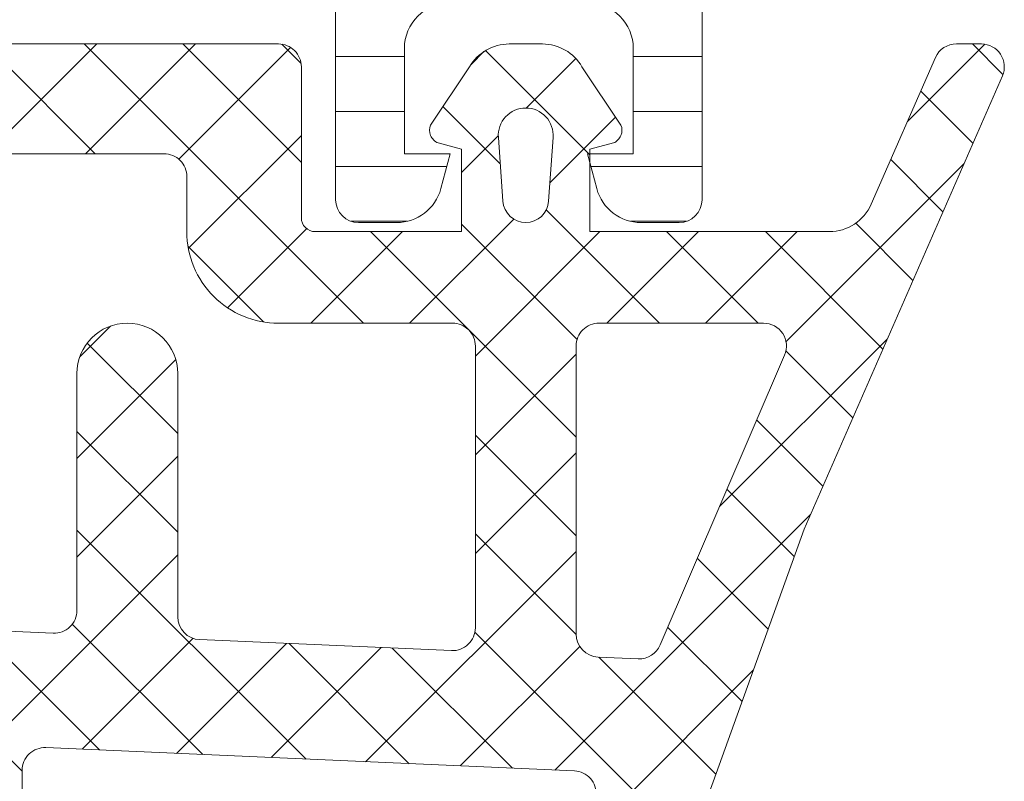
# Model space of a CAD drawing. Header units: millimetres. Extents: x 144573 to 336993, y 74252 to 247042.
# Tile 721 of 1056: x 224757 to 224778, y 181023 to 181039. Entities that reach past the tile are written whole.
import ezdxf

# ---------------------------------------------------------------- set-up
doc = ezdxf.new("R2010")
doc.units = ezdxf.units.MM
doc.layers.add('FASÁDA DETAILNÍ', color=255, linetype='Continuous', lineweight=0)
doc.layers.add('NOVA', color=255, linetype='Continuous', lineweight=0)
pattern_1 = [(135, (0, 0), (-1.077630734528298, -1.077630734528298), []), (225, (0, 0), (1.077630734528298, -1.077630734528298), [])]

# ---------------------------------------------------------------- blocks, each defined once
blk = doc.blocks.new('A$C69D17D4D')
at = {"layer": 'FASÁDA DETAILNÍ'}
h = blk.add_hatch(dxfattribs=at)
h.set_pattern_fill('LINIE', color=256, scale=1.2, angle=180, style=0)
h.set_pattern_definition([(180, (1631.942673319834, 7687.793548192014), (-1.469551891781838e-16, -1.2), [])])
edge = h.paths.add_edge_path()
edge.add_arc((1628.407976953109, 7669.819775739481), 0.3000000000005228, 89.99792470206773, 179.9979247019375)
edge.add_line((1628.107976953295, 7669.819786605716), (1628.107948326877, 7669.009455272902))
edge.add_arc((1627.607951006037, 7669.009470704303), 0.4999973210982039, 269.9976177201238, 359.99823168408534, ccw=False)
edge.add_line((1627.607930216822, 7668.50947338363), (1626.766857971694, 7668.508152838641))
edge.add_arc((1626.766857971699, 7668.308152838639), 0.1999999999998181, 89.99999999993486, 180)
edge.add_line((1626.566857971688, 7668.308152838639), (1626.566857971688, 7664.208152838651))
edge.add_arc((1626.066857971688, 7664.208152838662), 0.5, -90, 0, ccw=False)
edge.add_line((1626.066857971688, 7663.708152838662), (1625.23610874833, 7663.708152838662))
edge.add_arc((1625.23610874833, 7664.708152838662), 1, 195.0000000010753, 269.99999999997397, ccw=False)
edge.add_line((1624.270182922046, 7664.449333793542), (1624.066857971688, 7665.208152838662))
edge.add_line((1624.066857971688, 7665.208152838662), (1625.066857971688, 7665.208152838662))
edge.add_line((1625.066857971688, 7665.208152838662), (1625.066857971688, 7667.508152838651))
edge.add_arc((1624.062731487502, 7667.506443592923), 1.004127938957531, 0.09753001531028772, 89.7659122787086)
edge.add_line((1624.066833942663, 7668.510563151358), (1621.066955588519, 7668.510563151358))
edge.add_arc((1621.070983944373, 7667.506443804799), 1.004127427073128, 90.2298596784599, 179.9024820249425)
edge.add_line((1620.066857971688, 7667.508152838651), (1620.066857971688, 7665.208152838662))
edge.add_line((1620.066857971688, 7665.208152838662), (1621.066857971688, 7665.208152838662))
edge.add_line((1621.066857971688, 7665.208152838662), (1620.863533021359, 7664.449333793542))
edge.add_arc((1619.897607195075, 7664.708152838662), 1.000000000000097, 270, 344.99999999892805, ccw=False)
edge.add_line((1619.897607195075, 7663.708152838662), (1619.066857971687, 7663.708152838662))
edge.add_arc((1619.066857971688, 7664.208152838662), 0.5, 180, 270, ccw=False)
edge.add_line((1618.566857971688, 7664.208152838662), (1618.566857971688, 7668.308152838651))
edge.add_arc((1618.362684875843, 7668.306424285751), 0.2041804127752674, 0.485061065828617, 88.84413105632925)
edge.add_line((1618.366803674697, 7668.510563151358), (1592.525436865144, 7668.510586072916))
edge.add_arc((1592.525452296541, 7669.010583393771), 0.4999973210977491, 179.9976177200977, 269.9982316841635, ccw=False)
edge.add_line((1592.025454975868, 7669.010604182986), (1592.025483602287, 7669.820935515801))
edge.add_arc((1591.725483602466, 7669.820946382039), 0.2999999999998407, 359.9979247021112, 449.9979247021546)
edge.add_line((1591.725494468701, 7670.120946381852), (1589.325496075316, 7670.120701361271))
edge.add_arc((1589.325511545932, 7670.620697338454), 0.4999959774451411, 179.9976222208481, 269.9982271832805, ccw=False)
edge.add_line((1588.825515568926, 7670.620718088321), (1588.82564221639, 7674.097259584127))
edge.add_arc((1589.81545513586, 7673.95491308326), 0.9999960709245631, 57.27090860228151, 171.8163166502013, ccw=False)
edge.add_line((1590.356120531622, 7674.796146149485), (1592.639729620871, 7673.477593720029))
edge.add_arc((1592.88974527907, 7673.910597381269), 0.4999999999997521, 239.9979281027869, 269.9978647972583)
edge.add_line((1592.889726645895, 7673.410597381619), (1627.243995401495, 7673.409511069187))
edge.add_arc((1627.244012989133, 7673.909511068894), 0.5000000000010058, 269.9979846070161, 299.997921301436)
edge.add_line((1627.493997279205, 7673.476489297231), (1629.77770188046, 7674.794876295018))
edge.add_arc((1630.31830633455, 7673.953604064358), 0.9999960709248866, 8.179532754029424, 122.7249408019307, ccw=False)
edge.add_line((1631.308129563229, 7674.095878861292), (1631.308002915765, 7670.619337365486))
edge.add_arc((1630.808006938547, 7670.619352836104), 0.4999959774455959, 269.99762222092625, 359.99822718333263, ccw=False)
edge.add_line((1630.80798618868, 7670.119356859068), (1628.407987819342, 7670.11977573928))
edge = h.paths.add_edge_path(flags=16)
edge.add_line((1604.216864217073, 7670.310051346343), (1604.216864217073, 7671.610045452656))
edge.add_arc((1603.716867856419, 7671.610049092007), 0.4999963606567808, 359.9995829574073, 450.0004170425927)
edge.add_line((1603.716864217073, 7672.11004545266), (1594.866870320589, 7672.11004545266))
edge.add_arc((1594.86686668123, 7671.610049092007), 0.4999963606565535, 89.99958295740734, 180.0004170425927)
edge.add_line((1594.366870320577, 7671.61004545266), (1594.366870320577, 7670.310051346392))
edge.add_arc((1594.866870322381, 7670.310034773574), 0.5000000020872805, 179.9981008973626, 269.9999997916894)
edge.add_line((1594.866870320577, 7669.810034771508), (1603.716864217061, 7669.810034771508))
edge.add_arc((1603.716864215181, 7670.310034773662), 0.5000000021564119, 270.000000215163, 360.0018990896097)
edge = h.paths.add_edge_path(flags=16)
edge.add_arc((1614.416870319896, 7670.310034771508), 0.5, 269.9999999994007, 360)
edge.add_line((1614.916870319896, 7670.310034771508), (1614.916870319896, 7671.61004545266))
edge.add_arc((1614.416870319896, 7671.61004545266), 0.5, 0, 90.00000000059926)
edge.add_line((1614.416870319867, 7672.11004545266), (1605.716864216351, 7672.11004545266))
edge.add_arc((1605.716864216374, 7671.61004545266), 0.5, 90.00000000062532, 179.9999999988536)
edge.add_line((1605.216864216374, 7671.61004545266), (1605.216864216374, 7670.310034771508))
edge.add_arc((1605.716864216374, 7670.310034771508), 0.5, 179.9999999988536, 269.9999999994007)
edge.add_line((1605.716864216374, 7669.810034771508), (1614.41687031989, 7669.810034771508))
edge = h.paths.add_edge_path(flags=16)
edge.add_arc((1616.41686668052, 7671.610049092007), 0.4999963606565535, 89.99958295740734, 180.0004170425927)
edge.add_line((1615.916870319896, 7671.61004545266), (1615.916870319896, 7670.310051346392))
edge.add_arc((1616.4168703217, 7670.310034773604), 0.5000000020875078, 179.9981008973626, 269.9999997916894)
edge.add_line((1616.416870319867, 7669.810034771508), (1625.26687947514, 7669.810034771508))
edge.add_arc((1625.266879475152, 7670.310019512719), 0.4999847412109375, 269.9999999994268, 360)
edge.add_line((1625.766864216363, 7670.310019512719), (1625.766864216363, 7671.610030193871))
edge.add_arc((1625.266848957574, 7671.610030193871), 0.5000152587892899, 0, 90.0000000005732)
edge.add_line((1625.266848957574, 7672.11004545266), (1616.416870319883, 7672.11004545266))
h = blk.add_hatch(dxfattribs=at)
h.set_pattern_fill('ANSI37', color=256, scale=0.48, angle=90, style=0)
h.set_pattern_definition(pattern_1)
edge = h.paths.add_edge_path(flags=16)
edge.add_line((1622.219337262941, 7664.174880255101), (1622.119593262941, 7665.567734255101))
edge.add_arc((1622.718060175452, 7665.610591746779), 0.599999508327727, 89.99999164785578, 184.0960805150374, ccw=False)
edge.add_arc((1622.718060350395, 7665.610591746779), 0.5999995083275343, -4.096080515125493, 90.0000083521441, ccw=False)
edge.add_line((1623.316527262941, 7665.567734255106), (1623.216783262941, 7664.174880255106))
edge.add_arc((1622.718060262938, 7664.210594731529), 0.500000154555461, 184.096064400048, 355.9039355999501, ccw=False)
edge = h.paths.add_edge_path(flags=16)
edge.add_arc((1624.318056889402, 7661.010586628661), 0.49999962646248, 89.99995719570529, 180.0000428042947, ccw=False)
edge.add_line((1624.318057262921, 7661.510586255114), (1627.911742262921, 7661.510586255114))
edge.add_arc((1627.911742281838, 7661.010585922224), 0.5000003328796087, -23.21802660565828, 90.00000216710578, ccw=False)
edge.add_line((1628.371248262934, 7660.813470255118), (1625.655370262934, 7654.482368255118))
edge.add_arc((1625.195864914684, 7654.679484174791), 0.4999998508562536, 267.4998893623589, 336.78191820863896, ccw=False)
edge.add_line((1625.174054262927, 7654.179960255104), (1624.296247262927, 7654.218286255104))
edge.add_arc((1624.318056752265, 7654.71780986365), 0.4999994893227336, 179.9999551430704, 267.50002088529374, ccw=False)
edge.add_line((1623.818057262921, 7654.717810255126), (1623.818057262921, 7661.010586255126))
edge = h.paths.add_edge_path(flags=16)
edge.add_line((1598.764138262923, 7655.602424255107), (1594.615468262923, 7664.499277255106))
edge.add_arc((1595.068622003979, 7664.710586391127), 0.4999998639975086, 89.9999703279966, 205.000007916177, ccw=False)
edge.add_line((1595.068622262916, 7665.210586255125), (1604.418057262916, 7665.210586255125))
edge.add_arc((1604.418057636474, 7664.710586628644), 0.49999962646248, -4.28042947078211e-05, 90.00004280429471, ccw=False)
edge.add_line((1604.918057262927, 7664.710586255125), (1604.918057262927, 7655.586663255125))
edge.add_arc((1604.418057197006, 7655.586663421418), 0.5000000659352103, 267.4999727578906, 359.999980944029, ccw=False)
edge.add_line((1604.396247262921, 7655.087139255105), (1599.195483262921, 7655.314209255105))
edge.add_arc((1599.217292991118, 7655.813734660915), 0.5000012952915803, 205.0000919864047, 267.5000025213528, ccw=False)
edge = h.paths.add_edge_path(flags=16)
edge.add_arc((1607.618056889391, 7664.710586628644), 0.49999962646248, 89.99995719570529, 180.0000428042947, ccw=False)
edge.add_line((1607.618057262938, 7665.210586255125), (1614.818057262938, 7665.210586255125))
edge.add_arc((1614.818057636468, 7664.710586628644), 0.49999962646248, -4.28042947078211e-05, 90.00004280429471, ccw=False)
edge.add_line((1615.318057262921, 7664.710586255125), (1615.318057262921, 7663.510586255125))
edge.add_arc((1617.318055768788, 7663.510584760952), 1.999998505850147, 179.9999571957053, 270.0000428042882)
edge.add_line((1617.318057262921, 7661.510586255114), (1621.118057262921, 7661.510586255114))
edge.add_arc((1621.118057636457, 7661.010586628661), 0.49999962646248, -4.28042947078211e-05, 90.00004280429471, ccw=False)
edge.add_line((1621.618057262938, 7661.010586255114), (1621.618057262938, 7654.857525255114))
edge.add_arc((1621.118057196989, 7654.857525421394), 0.5000000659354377, 267.4999727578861, 359.9999809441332, ccw=False)
edge.add_line((1621.096247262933, 7654.35800125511), (1615.596247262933, 7654.59813625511))
edge.add_arc((1615.618056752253, 7655.097659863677), 0.4999994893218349, 179.9999551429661, 267.50002088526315, ccw=False)
edge.add_line((1615.118057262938, 7655.097660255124), (1615.118057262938, 7660.410586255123))
edge.add_arc((1614.018057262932, 7660.410586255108), 1.099999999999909, 0, 180)
edge.add_line((1612.918057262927, 7660.410586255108), (1612.918057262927, 7655.237375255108))
edge.add_arc((1612.418057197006, 7655.23737542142), 0.5000000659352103, 267.4999727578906, 359.999980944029, ccw=False)
edge.add_line((1612.396247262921, 7654.737851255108), (1607.596247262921, 7654.947424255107))
edge.add_arc((1607.618056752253, 7655.446947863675), 0.4999994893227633, 179.9999551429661, 267.50002088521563, ccw=False)
edge.add_line((1607.118057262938, 7655.446948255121), (1607.118057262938, 7664.710586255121))
edge = h.paths.add_edge_path()
edge.add_line((1592.405004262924, 7663.32412925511), (1596.502853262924, 7654.53626325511))
edge.add_ellipse((1599.221778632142, 7655.804120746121), major_axis=(-3.000002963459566, 0), ratio=1, start_angle=25.00003062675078, end_angle=87.49994116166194)
edge.add_line((1599.090917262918, 7652.806973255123), (1599.739867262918, 7652.778639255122))
edge.add_ellipse((1599.7180577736, 7652.279115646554), major_axis=(-0.4999994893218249, 0), ratio=1, start_angle=179.9999551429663, end_angle=267.5000208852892, ccw=False)
edge.add_line((1600.218057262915, 7652.279115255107), (1600.218057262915, 7651.310586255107))
edge.add_ellipse((1600.318057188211, 7651.310586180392), major_axis=(-0.09999992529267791, 0), ratio=1, start_angle=-4.28043988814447e-05, end_angle=90.00004280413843)
edge.add_line((1600.318057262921, 7651.210586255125), (1600.918057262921, 7651.210586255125))
edge.add_ellipse((1600.918057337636, 7651.310586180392), major_axis=(-0.09999992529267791, 0), ratio=1, start_angle=89.99995719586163, end_angle=180.000042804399)
edge.add_line((1601.018057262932, 7651.310586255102), (1601.018057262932, 7652.213624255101))
edge.add_ellipse((1601.518057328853, 7652.213624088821), major_axis=(-0.500000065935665, 0), ratio=1, start_angle=267.49997275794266, end_angle=359.99998094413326, ccw=False)
edge.add_line((1601.539867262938, 7652.713148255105), (1610.440161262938, 7652.319310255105))
edge.add_ellipse((1610.418057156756, 7651.819798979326), major_axis=(-0.5000001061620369, 0), ratio=1, start_angle=179.9999170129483, end_angle=267.46623077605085, ccw=False)
edge.add_line((1610.918057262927, 7651.819798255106), (1610.918057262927, 7651.210586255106))
edge.add_ellipse((1611.018057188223, 7651.210586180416), major_axis=(-0.09999992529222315, 0), ratio=1, start_angle=-4.28043988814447e-05, end_angle=90.00004280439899)
edge.add_line((1611.018057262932, 7651.110586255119), (1611.618057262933, 7651.110586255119))
edge.add_ellipse((1611.618057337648, 7651.210586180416), major_axis=(-0.09999992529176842, 0), ratio=1, start_angle=89.99995719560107, end_angle=180.000042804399)
edge.add_line((1611.718057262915, 7651.210586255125), (1611.718057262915, 7651.740148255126))
edge.add_ellipse((1612.218057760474, 7651.740148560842), major_axis=(-0.5000004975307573, 0), ratio=1, start_angle=-92.53369799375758, end_angle=3.503428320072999e-05, ccw=False)
edge.add_line((1612.240161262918, 7652.239660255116), (1623.780386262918, 7651.729004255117))
edge.add_ellipse((1623.758576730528, 7651.22947965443), major_axis=(-0.5000004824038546, 0), ratio=1, start_angle=176.7829426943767, end_angle=267.500020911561, ccw=False)
edge.add_line((1624.25778926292, 7651.201420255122), (1623.96922626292, 7646.067677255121))
edge.add_ellipse((1623.558808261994, 7646.183232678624), major_axis=(-0.426375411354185, 0), ratio=1, start_angle=20.758972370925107, end_angle=164.2751455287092, ccw=False)
edge.add_line((1623.160113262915, 7646.032109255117), (1623.161353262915, 7646.264712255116))
edge.add_line((1623.161353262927, 7646.264712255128), (1623.459491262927, 7648.147291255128))
edge.add_line((1623.45949126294, 7648.147291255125), (1623.05906526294, 7650.996576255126))
edge.add_ellipse((1622.761984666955, 7650.95482565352), major_axis=(-0.2999999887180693, 0), ratio=1, start_angle=187.9997440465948, end_angle=304.5977463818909)
edge.add_ellipse((1624.295098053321, 7648.732254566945), major_axis=(-3.000047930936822, 0), ratio=1, start_angle=-55.40235871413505, end_angle=18.00842458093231)
edge.add_line((1621.442019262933, 7647.804769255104), (1622.075595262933, 7645.549878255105))
edge.add_ellipse((1622.850807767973, 7645.710807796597), major_axis=(-0.7917403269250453, 0), ratio=1, start_angle=11.72768979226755, end_angle=83.20165374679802)
edge.add_line((1622.757085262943, 7644.92463425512), (1623.815295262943, 7644.92341325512))
edge.add_ellipse((1623.686171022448, 7646.102499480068), major_axis=(-1.18613548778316, 0), ratio=1, start_angle=96.24967815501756, end_angle=161.3444235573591)
edge.add_line((1624.809985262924, 7645.72308025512), (1625.904318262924, 7648.96442025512))
edge.add_line((1625.904318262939, 7648.964420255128), (1628.794096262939, 7657.014215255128))
edge.add_line((1628.794096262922, 7657.014215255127), (1633.126905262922, 7666.912092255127))
edge.add_ellipse((1632.667896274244, 7667.110362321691), major_axis=(-0.5000002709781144, 0), ratio=1, start_angle=156.6379505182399, end_angle=269.9334236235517)
edge.add_line((1632.668477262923, 7667.610362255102), (1632.121776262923, 7667.610997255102))
edge.add_ellipse((1632.121195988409, 7667.110997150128), major_axis=(-0.50000044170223, 0), ratio=1, start_angle=269.9335054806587, end_angle=336.0791754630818)
edge.add_line((1631.664142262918, 7667.31373425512), (1630.262386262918, 7664.10973125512))
edge.add_ellipse((1629.346245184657, 7664.510585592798), major_axis=(-0.9999993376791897, 0), ratio=1, start_angle=89.99994718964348, end_angle=156.3683852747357, ccw=False)
edge.add_line((1629.346244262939, 7663.510586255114), (1624.118302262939, 7663.510586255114))
edge.add_line((1624.118302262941, 7663.510586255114), (1624.118293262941, 7665.310065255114))
edge.add_line((1624.118293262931, 7665.310065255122), (1624.633094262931, 7665.448007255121))
edge.add_ellipse((1624.518329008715, 7665.725161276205), major_axis=(-0.2999756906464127, 0), ratio=1, start_angle=112.4937002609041, end_angle=202.5035666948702)
edge.add_line((1624.795463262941, 7665.839974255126), (1623.946296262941, 7667.110101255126))
edge.add_ellipse((1623.080432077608, 7666.610380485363), major_axis=(-0.9997207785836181, 0), ratio=1, start_angle=209.9907606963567, end_angle=270.0076118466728)
edge.add_line((1623.080299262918, 7667.610101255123), (1622.355938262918, 7667.610070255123))
edge.add_ellipse((1622.356146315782, 7666.610332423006), major_axis=(-0.9997378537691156, 0), ratio=1, start_angle=270.0119236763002, end_angle=330.0086750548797)
edge.add_line((1621.490272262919, 7667.110070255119), (1620.64110526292, 7665.839974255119))
edge.add_ellipse((1620.918252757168, 7665.725162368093), major_axis=(-0.2999875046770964, 0), ratio=1, start_angle=-22.50240617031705, end_angle=67.50139619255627)
edge.add_line((1620.803459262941, 7665.448007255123), (1621.318275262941, 7665.310035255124))
edge.add_line((1621.318275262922, 7665.310035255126), (1621.318283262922, 7663.510586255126))
edge.add_line((1621.318283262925, 7663.510586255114), (1618.118056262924, 7663.510586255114))
edge.add_ellipse((1618.118056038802, 7663.810586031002), major_axis=(-0.2999997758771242, 0), ratio=1, start_angle=-4.280439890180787e-05, end_angle=90.00004280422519, ccw=False)
edge.add_line((1617.818056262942, 7663.810586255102), (1617.818056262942, 7667.110582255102))
edge.add_ellipse((1617.318056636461, 7667.110582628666), major_axis=(-0.49999962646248, 0), ratio=1, start_angle=179.9999571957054, end_angle=270.0000428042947)
edge.add_line((1617.318056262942, 7667.610582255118), (1590.420434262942, 7667.610582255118))
edge.add_line((1590.420434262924, 7667.610582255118), (1589.525316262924, 7666.060190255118))
edge.add_ellipse((1589.958328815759, 7665.810190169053), major_axis=(-0.4999999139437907, 0), ratio=1, start_angle=-30.00001708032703, end_angle=89.99993664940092)
edge.add_line((1589.958328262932, 7665.310190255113), (1589.958328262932, 7663.612819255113))
edge.add_line((1589.958328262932, 7663.612819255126), (1591.951850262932, 7663.612819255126))
edge.add_ellipse((1591.951850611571, 7663.11281899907), major_axis=(-0.5000002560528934, 0), ratio=1, start_angle=205.0001285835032, end_angle=270.0000399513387, ccw=False)
h = blk.add_hatch(dxfattribs=at)
h.set_pattern_fill('ANSI37', color=256, scale=0.48, angle=90, style=0)
h.set_pattern_definition(pattern_1)
edge = h.paths.add_edge_path(flags=16)
edge.add_line((1622.219337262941, 7664.174880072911), (1622.119593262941, 7665.567734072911))
edge.add_arc((1622.718060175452, 7665.610591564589), 0.599999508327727, 89.99999164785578, 184.0960805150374, ccw=False)
edge.add_arc((1622.718060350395, 7665.610591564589), 0.5999995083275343, -4.096080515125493, 90.0000083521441, ccw=False)
edge.add_line((1623.316527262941, 7665.567734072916), (1623.216783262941, 7664.174880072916))
edge.add_arc((1622.718060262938, 7664.210594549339), 0.500000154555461, 184.096064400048, 355.9039355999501, ccw=False)
edge = h.paths.add_edge_path(flags=16)
edge.add_arc((1624.318056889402, 7661.010586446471), 0.49999962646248, 89.99995719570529, 180.0000428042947, ccw=False)
edge.add_line((1624.318057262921, 7661.510586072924), (1627.911742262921, 7661.510586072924))
edge.add_arc((1627.911742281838, 7661.010585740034), 0.5000003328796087, -23.21802660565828, 90.00000216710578, ccw=False)
edge.add_line((1628.371248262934, 7660.813470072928), (1625.655370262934, 7654.482368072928))
edge.add_arc((1625.195864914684, 7654.679483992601), 0.4999998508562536, 267.4998893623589, 336.78191820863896, ccw=False)
edge.add_line((1625.174054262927, 7654.179960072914), (1624.296247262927, 7654.218286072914))
edge.add_arc((1624.318056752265, 7654.71780968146), 0.4999994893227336, 179.9999551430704, 267.50002088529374, ccw=False)
edge.add_line((1623.818057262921, 7654.717810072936), (1623.818057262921, 7661.010586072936))
edge = h.paths.add_edge_path(flags=16)
edge.add_line((1598.764138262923, 7655.602424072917), (1594.615468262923, 7664.499277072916))
edge.add_arc((1595.068622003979, 7664.710586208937), 0.4999998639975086, 89.9999703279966, 205.000007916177, ccw=False)
edge.add_line((1595.068622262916, 7665.210586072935), (1604.418057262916, 7665.210586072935))
edge.add_arc((1604.418057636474, 7664.710586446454), 0.49999962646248, -4.28042947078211e-05, 90.00004280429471, ccw=False)
edge.add_line((1604.918057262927, 7664.710586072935), (1604.918057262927, 7655.586663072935))
edge.add_arc((1604.418057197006, 7655.586663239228), 0.5000000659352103, 267.4999727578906, 359.999980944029, ccw=False)
edge.add_line((1604.396247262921, 7655.087139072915), (1599.195483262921, 7655.314209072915))
edge.add_arc((1599.217292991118, 7655.813734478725), 0.5000012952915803, 205.0000919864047, 267.5000025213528, ccw=False)
edge = h.paths.add_edge_path(flags=16)
edge.add_arc((1607.618056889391, 7664.710586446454), 0.49999962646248, 89.99995719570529, 180.0000428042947, ccw=False)
edge.add_line((1607.618057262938, 7665.210586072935), (1614.818057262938, 7665.210586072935))
edge.add_arc((1614.818057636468, 7664.710586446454), 0.49999962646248, -4.28042947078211e-05, 90.00004280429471, ccw=False)
edge.add_line((1615.318057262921, 7664.710586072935), (1615.318057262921, 7663.510586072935))
edge.add_arc((1617.318055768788, 7663.510584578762), 1.999998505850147, 179.9999571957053, 270.0000428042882)
edge.add_line((1617.318057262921, 7661.510586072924), (1621.118057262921, 7661.510586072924))
edge.add_arc((1621.118057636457, 7661.010586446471), 0.49999962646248, -4.28042947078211e-05, 90.00004280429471, ccw=False)
edge.add_line((1621.618057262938, 7661.010586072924), (1621.618057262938, 7654.857525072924))
edge.add_arc((1621.118057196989, 7654.857525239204), 0.5000000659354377, 267.4999727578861, 359.9999809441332, ccw=False)
edge.add_line((1621.096247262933, 7654.35800107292), (1615.596247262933, 7654.59813607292))
edge.add_arc((1615.618056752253, 7655.097659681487), 0.4999994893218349, 179.9999551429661, 267.50002088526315, ccw=False)
edge.add_line((1615.118057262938, 7655.097660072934), (1615.118057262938, 7660.410586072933))
edge.add_arc((1614.018057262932, 7660.410586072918), 1.099999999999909, 0, 180)
edge.add_line((1612.918057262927, 7660.410586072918), (1612.918057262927, 7655.237375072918))
edge.add_arc((1612.418057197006, 7655.23737523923), 0.5000000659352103, 267.4999727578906, 359.999980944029, ccw=False)
edge.add_line((1612.396247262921, 7654.737851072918), (1607.596247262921, 7654.947424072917))
edge.add_arc((1607.618056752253, 7655.446947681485), 0.4999994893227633, 179.9999551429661, 267.50002088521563, ccw=False)
edge.add_line((1607.118057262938, 7655.446948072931), (1607.118057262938, 7664.710586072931))
edge = h.paths.add_edge_path()
edge.add_line((1592.405004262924, 7663.32412907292), (1596.502853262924, 7654.53626307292))
edge.add_ellipse((1599.221778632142, 7655.804120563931), major_axis=(-3.000002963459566, 0), ratio=1, start_angle=25.00003062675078, end_angle=87.49994116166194)
edge.add_line((1599.090917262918, 7652.806973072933), (1599.739867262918, 7652.778639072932))
edge.add_ellipse((1599.7180577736, 7652.279115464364), major_axis=(-0.4999994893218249, 0), ratio=1, start_angle=179.9999551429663, end_angle=267.5000208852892, ccw=False)
edge.add_line((1600.218057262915, 7652.279115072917), (1600.218057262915, 7651.310586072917))
edge.add_ellipse((1600.318057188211, 7651.310585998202), major_axis=(-0.09999992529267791, 0), ratio=1, start_angle=-4.28043988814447e-05, end_angle=90.00004280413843)
edge.add_line((1600.318057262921, 7651.210586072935), (1600.918057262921, 7651.210586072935))
edge.add_ellipse((1600.918057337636, 7651.310585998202), major_axis=(-0.09999992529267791, 0), ratio=1, start_angle=89.99995719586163, end_angle=180.000042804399)
edge.add_line((1601.018057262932, 7651.310586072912), (1601.018057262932, 7652.213624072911))
edge.add_ellipse((1601.518057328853, 7652.213623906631), major_axis=(-0.500000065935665, 0), ratio=1, start_angle=267.49997275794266, end_angle=359.99998094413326, ccw=False)
edge.add_line((1601.539867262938, 7652.713148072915), (1610.440161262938, 7652.319310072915))
edge.add_ellipse((1610.418057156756, 7651.819798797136), major_axis=(-0.5000001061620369, 0), ratio=1, start_angle=179.9999170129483, end_angle=267.46623077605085, ccw=False)
edge.add_line((1610.918057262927, 7651.819798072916), (1610.918057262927, 7651.210586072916))
edge.add_ellipse((1611.018057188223, 7651.210585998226), major_axis=(-0.09999992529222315, 0), ratio=1, start_angle=-4.28043988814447e-05, end_angle=90.00004280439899)
edge.add_line((1611.018057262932, 7651.110586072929), (1611.618057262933, 7651.110586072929))
edge.add_ellipse((1611.618057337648, 7651.210585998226), major_axis=(-0.09999992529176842, 0), ratio=1, start_angle=89.99995719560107, end_angle=180.000042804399)
edge.add_line((1611.718057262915, 7651.210586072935), (1611.718057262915, 7651.740148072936))
edge.add_ellipse((1612.218057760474, 7651.740148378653), major_axis=(-0.5000004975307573, 0), ratio=1, start_angle=-92.53369799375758, end_angle=3.503428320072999e-05, ccw=False)
edge.add_line((1612.240161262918, 7652.239660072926), (1623.780386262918, 7651.729004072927))
edge.add_ellipse((1623.758576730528, 7651.22947947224), major_axis=(-0.5000004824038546, 0), ratio=1, start_angle=176.7829426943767, end_angle=267.500020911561, ccw=False)
edge.add_line((1624.25778926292, 7651.201420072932), (1623.96922626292, 7646.067677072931))
edge.add_ellipse((1623.558808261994, 7646.183232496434), major_axis=(-0.426375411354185, 0), ratio=1, start_angle=20.758972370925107, end_angle=164.2751455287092, ccw=False)
edge.add_line((1623.160113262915, 7646.032109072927), (1623.161353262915, 7646.264712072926))
edge.add_line((1623.161353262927, 7646.264712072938), (1623.459491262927, 7648.147291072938))
edge.add_line((1623.45949126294, 7648.147291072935), (1623.05906526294, 7650.996576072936))
edge.add_ellipse((1622.761984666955, 7650.95482547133), major_axis=(-0.2999999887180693, 0), ratio=1, start_angle=187.9997440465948, end_angle=304.5977463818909)
edge.add_ellipse((1624.295098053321, 7648.732254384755), major_axis=(-3.000047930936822, 0), ratio=1, start_angle=-55.40235871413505, end_angle=18.00842458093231)
edge.add_line((1621.442019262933, 7647.804769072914), (1622.075595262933, 7645.549878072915))
edge.add_ellipse((1622.850807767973, 7645.710807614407), major_axis=(-0.7917403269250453, 0), ratio=1, start_angle=11.72768979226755, end_angle=83.20165374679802)
edge.add_line((1622.757085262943, 7644.92463407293), (1623.815295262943, 7644.92341307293))
edge.add_ellipse((1623.686171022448, 7646.102499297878), major_axis=(-1.18613548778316, 0), ratio=1, start_angle=96.24967815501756, end_angle=161.3444235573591)
edge.add_line((1624.809985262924, 7645.72308007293), (1625.904318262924, 7648.96442007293))
edge.add_line((1625.904318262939, 7648.964420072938), (1628.794096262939, 7657.014215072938))
edge.add_line((1628.794096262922, 7657.014215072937), (1633.126905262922, 7666.912092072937))
edge.add_ellipse((1632.667896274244, 7667.110362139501), major_axis=(-0.5000002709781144, 0), ratio=1, start_angle=156.6379505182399, end_angle=269.9334236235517)
edge.add_line((1632.668477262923, 7667.610362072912), (1632.121776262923, 7667.610997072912))
edge.add_ellipse((1632.121195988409, 7667.110996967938), major_axis=(-0.50000044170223, 0), ratio=1, start_angle=269.9335054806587, end_angle=336.0791754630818)
edge.add_line((1631.664142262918, 7667.31373407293), (1630.262386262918, 7664.10973107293))
edge.add_ellipse((1629.346245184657, 7664.510585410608), major_axis=(-0.9999993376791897, 0), ratio=1, start_angle=89.99994718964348, end_angle=156.3683852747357, ccw=False)
edge.add_line((1629.346244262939, 7663.510586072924), (1624.118302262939, 7663.510586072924))
edge.add_line((1624.118302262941, 7663.510586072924), (1624.118293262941, 7665.310065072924))
edge.add_line((1624.118293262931, 7665.310065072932), (1624.633094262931, 7665.448007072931))
edge.add_ellipse((1624.518329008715, 7665.725161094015), major_axis=(-0.2999756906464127, 0), ratio=1, start_angle=112.4937002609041, end_angle=202.5035666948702)
edge.add_line((1624.795463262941, 7665.839974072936), (1623.946296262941, 7667.110101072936))
edge.add_ellipse((1623.080432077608, 7666.610380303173), major_axis=(-0.9997207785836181, 0), ratio=1, start_angle=209.9907606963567, end_angle=270.0076118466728)
edge.add_line((1623.080299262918, 7667.610101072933), (1622.355938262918, 7667.610070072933))
edge.add_ellipse((1622.356146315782, 7666.610332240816), major_axis=(-0.9997378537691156, 0), ratio=1, start_angle=270.0119236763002, end_angle=330.0086750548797)
edge.add_line((1621.490272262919, 7667.110070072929), (1620.64110526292, 7665.839974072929))
edge.add_ellipse((1620.918252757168, 7665.725162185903), major_axis=(-0.2999875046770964, 0), ratio=1, start_angle=-22.50240617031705, end_angle=67.50139619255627)
edge.add_line((1620.803459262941, 7665.448007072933), (1621.318275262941, 7665.310035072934))
edge.add_line((1621.318275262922, 7665.310035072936), (1621.318283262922, 7663.510586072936))
edge.add_line((1621.318283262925, 7663.510586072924), (1618.118056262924, 7663.510586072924))
edge.add_ellipse((1618.118056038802, 7663.810585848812), major_axis=(-0.2999997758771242, 0), ratio=1, start_angle=-4.280439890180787e-05, end_angle=90.00004280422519, ccw=False)
edge.add_line((1617.818056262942, 7663.810586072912), (1617.818056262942, 7667.110582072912))
edge.add_ellipse((1617.318056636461, 7667.110582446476), major_axis=(-0.49999962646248, 0), ratio=1, start_angle=179.9999571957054, end_angle=270.0000428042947)
edge.add_line((1617.318056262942, 7667.610582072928), (1590.420434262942, 7667.610582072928))
edge.add_line((1590.420434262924, 7667.610582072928), (1589.525316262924, 7666.060190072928))
edge.add_ellipse((1589.958328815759, 7665.810189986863), major_axis=(-0.4999999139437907, 0), ratio=1, start_angle=-30.00001708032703, end_angle=89.99993664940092)
edge.add_line((1589.958328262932, 7665.310190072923), (1589.958328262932, 7663.612819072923))
edge.add_line((1589.958328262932, 7663.612819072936), (1591.951850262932, 7663.612819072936))
edge.add_ellipse((1591.951850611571, 7663.11281881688), major_axis=(-0.5000002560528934, 0), ratio=1, start_angle=205.0001285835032, end_angle=270.0000399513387, ccw=False)
for points in [[(1626.566857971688, 7668.308152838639), (1626.566857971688, 7664.208152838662, -0.414213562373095), (1626.066857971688, 7663.708152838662), (1625.23610874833, 7663.708152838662, -0.3394542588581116), (1624.270182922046, 7664.449333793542), (1624.066857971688, 7665.208152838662), (1625.066857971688, 7665.208152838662), (1625.066857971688, 7667.508152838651, 0.4125193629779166), (1624.066833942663, 7668.510563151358)], [(1621.066955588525, 7668.510563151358, 0.4125410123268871), (1620.066857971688, 7667.508152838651), (1620.066857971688, 7665.208152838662), (1621.066857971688, 7665.208152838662), (1620.863533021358, 7664.449333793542, -0.3394542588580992), (1619.897607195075, 7663.708152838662), (1619.066857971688, 7663.708152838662, -0.414213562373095), (1618.566857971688, 7664.208152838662), (1618.566857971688, 7668.308152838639, 0.4058498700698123)], [(1607.618057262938, 7665.210586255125), (1614.818057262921, 7665.210586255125), (1614.818057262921, 7665.210586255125, -0.414214), (1615.318057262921, 7664.710586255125), (1615.318057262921, 7663.510586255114), (1615.318057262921, 7663.510586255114, 0.414214), (1617.318057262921, 7661.510586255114), (1621.118057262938, 7661.510586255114), (1621.118057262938, 7661.510586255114, -0.414214), (1621.618057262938, 7661.010586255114), (1621.618057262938, 7654.857525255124), (1621.618057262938, 7654.857525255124, -0.427052), (1621.096247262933, 7654.35800125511), (1615.596247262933, 7654.59813625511), (1615.596247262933, 7654.59813625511, -0.401491), (1615.118057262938, 7655.097660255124), (1615.118057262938, 7660.410586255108), (1615.118057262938, 7660.410586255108, 1), (1612.918057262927, 7660.410586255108), (1612.918057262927, 7655.237375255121), (1612.918057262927, 7655.237375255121, -0.427052), (1612.396247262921, 7654.737851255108), (1607.596247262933, 7654.947424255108)], [(1607.618057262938, 7665.210586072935), (1614.818057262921, 7665.210586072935), (1614.818057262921, 7665.210586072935, -0.414214), (1615.318057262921, 7664.710586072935), (1615.318057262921, 7663.510586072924), (1615.318057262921, 7663.510586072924, 0.414214), (1617.318057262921, 7661.510586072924), (1621.118057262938, 7661.510586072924), (1621.118057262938, 7661.510586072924, -0.414214), (1621.618057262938, 7661.010586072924), (1621.618057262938, 7654.857525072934), (1621.618057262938, 7654.857525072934, -0.427052), (1621.096247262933, 7654.35800107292), (1615.596247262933, 7654.59813607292), (1615.596247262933, 7654.59813607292, -0.401491), (1615.118057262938, 7655.097660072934), (1615.118057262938, 7660.410586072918), (1615.118057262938, 7660.410586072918, 1), (1612.918057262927, 7660.410586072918), (1612.918057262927, 7655.237375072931), (1612.918057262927, 7655.237375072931, -0.427052), (1612.396247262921, 7654.737851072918), (1607.596247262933, 7654.947424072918)]]:
    blk.add_lwpolyline(points, format="xyb", dxfattribs=at)
at = {"layer": 'FASÁDA DETAILNÍ', "extrusion": (0, 0, -1)}
for points in [[(-1611.718057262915, 7651.210586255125), (-1611.718057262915, 7651.740148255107), (-1611.718057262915, 7651.740148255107, 0.427226), (-1612.240161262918, 7652.239660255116), (-1623.780386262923, 7651.729004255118), (-1623.780386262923, 7651.729004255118, 0.417884), (-1624.25778926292, 7651.201420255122)], [(-1625.904318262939, 7648.964420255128), (-1628.794096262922, 7657.014215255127), (-1633.126905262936, 7666.912092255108), (-1633.126905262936, 7666.912092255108, -0.538982), (-1632.668477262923, 7667.610362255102), (-1632.121776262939, 7667.610997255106), (-1632.121776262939, 7667.610997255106, -0.296905), (-1631.664142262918, 7667.31373425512), (-1630.262386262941, 7664.109731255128), (-1630.262386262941, 7664.109731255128, 0.297963), (-1629.346244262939, 7663.510586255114), (-1624.118302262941, 7663.510586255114), (-1624.118293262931, 7665.310065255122), (-1624.633094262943, 7665.448007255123), (-1624.633094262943, 7665.448007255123, -0.414264), (-1624.795463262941, 7665.839974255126), (-1623.946296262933, 7667.110101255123), (-1623.946296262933, 7667.110101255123, -0.268028), (-1623.080299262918, 7667.610101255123), (-1622.355938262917, 7667.610070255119), (-1622.355938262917, 7667.610070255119, -0.267934), (-1621.490272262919, 7667.110070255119), (-1620.641105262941, 7665.839974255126), (-1620.641105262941, 7665.839974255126, -0.414233), (-1620.803459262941, 7665.448007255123), (-1621.318275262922, 7665.310035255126), (-1621.318283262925, 7663.510586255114), (-1618.118056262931, 7663.510586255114), (-1618.118056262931, 7663.510586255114, 0.414214), (-1617.818056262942, 7663.810586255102), (-1617.818056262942, 7667.110582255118), (-1617.818056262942, 7667.110582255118, -0.414214), (-1617.318056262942, 7667.610582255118), (-1590.420434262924, 7667.610582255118)], [(-1611.718057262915, 7651.210586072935), (-1611.718057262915, 7651.740148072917), (-1611.718057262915, 7651.740148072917, 0.427226), (-1612.240161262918, 7652.239660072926), (-1623.780386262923, 7651.729004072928), (-1623.780386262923, 7651.729004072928, 0.417884), (-1624.25778926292, 7651.201420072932)], [(-1625.904318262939, 7648.964420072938), (-1628.794096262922, 7657.014215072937), (-1633.126905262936, 7666.912092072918), (-1633.126905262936, 7666.912092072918, -0.538982), (-1632.668477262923, 7667.610362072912), (-1632.121776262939, 7667.610997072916), (-1632.121776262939, 7667.610997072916, -0.296905), (-1631.664142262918, 7667.31373407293), (-1630.262386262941, 7664.109731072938), (-1630.262386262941, 7664.109731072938, 0.297963), (-1629.346244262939, 7663.510586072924), (-1624.118302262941, 7663.510586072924), (-1624.118293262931, 7665.310065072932), (-1624.633094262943, 7665.448007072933), (-1624.633094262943, 7665.448007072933, -0.414264), (-1624.795463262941, 7665.839974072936), (-1623.946296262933, 7667.110101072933), (-1623.946296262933, 7667.110101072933, -0.268028), (-1623.080299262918, 7667.610101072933), (-1622.355938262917, 7667.610070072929), (-1622.355938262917, 7667.610070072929, -0.267934), (-1621.490272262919, 7667.110070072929), (-1620.641105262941, 7665.839974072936), (-1620.641105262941, 7665.839974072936, -0.414233), (-1620.803459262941, 7665.448007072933), (-1621.318275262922, 7665.310035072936), (-1621.318283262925, 7663.510586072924), (-1618.118056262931, 7663.510586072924), (-1618.118056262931, 7663.510586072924, 0.414214), (-1617.818056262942, 7663.810586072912), (-1617.818056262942, 7667.110582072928), (-1617.818056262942, 7667.110582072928, -0.414214), (-1617.318056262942, 7667.610582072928), (-1590.420434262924, 7667.610582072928)]]:
    blk.add_lwpolyline(points, format="xyb", dxfattribs=at)
at = {"layer": 'FASÁDA DETAILNÍ'}
for points in [[(1622.219337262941, 7664.174880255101), (1622.119593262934, 7665.567734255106), (1622.119593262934, 7665.567734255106, -0.435311), (1622.718060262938, 7666.210591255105, -0.435311), (1623.316527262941, 7665.567734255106), (1623.216783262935, 7664.174880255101), (1623.216783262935, 7664.174880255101, -0.930949), (1622.219337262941, 7664.174880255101)], [(1622.219337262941, 7664.174880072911), (1622.119593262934, 7665.567734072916), (1622.119593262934, 7665.567734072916, -0.435311), (1622.718060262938, 7666.210591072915, -0.435311), (1623.316527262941, 7665.567734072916), (1623.216783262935, 7664.174880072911), (1623.216783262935, 7664.174880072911, -0.930949), (1622.219337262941, 7664.174880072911)], [(1623.818057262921, 7661.010586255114, -0.414214), (1624.318057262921, 7661.510586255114), (1627.911742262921, 7661.510586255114), (1627.911742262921, 7661.510586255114, -0.538546), (1628.371248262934, 7660.813470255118), (1625.655370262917, 7654.482368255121), (1625.655370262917, 7654.482368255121, -0.311858), (1625.174054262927, 7654.179960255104), (1624.296247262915, 7654.218286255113), (1624.296247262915, 7654.218286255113, -0.401491), (1623.818057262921, 7654.717810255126), (1623.818057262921, 7661.010586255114)], [(1623.818057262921, 7661.010586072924, -0.414214), (1624.318057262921, 7661.510586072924), (1627.911742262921, 7661.510586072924), (1627.911742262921, 7661.510586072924, -0.538546), (1628.371248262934, 7660.813470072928), (1625.655370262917, 7654.482368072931), (1625.655370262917, 7654.482368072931, -0.311858), (1625.174054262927, 7654.179960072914), (1624.296247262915, 7654.218286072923), (1624.296247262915, 7654.218286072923, -0.401491), (1623.818057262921, 7654.717810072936), (1623.818057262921, 7661.010586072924)]]:
    blk.add_lwpolyline(points, format="xyb", close=True, dxfattribs=at)

msp = doc.modelspace()

# ---------------------------------------------------------------- block references
at = {"layer": 'NOVA', "ltscale": 300}
msp.add_blockref('A$C69D17D4D', (223144.9987451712, 173371.2585875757), dxfattribs=at)

doc.saveas('drawing.dxf')
